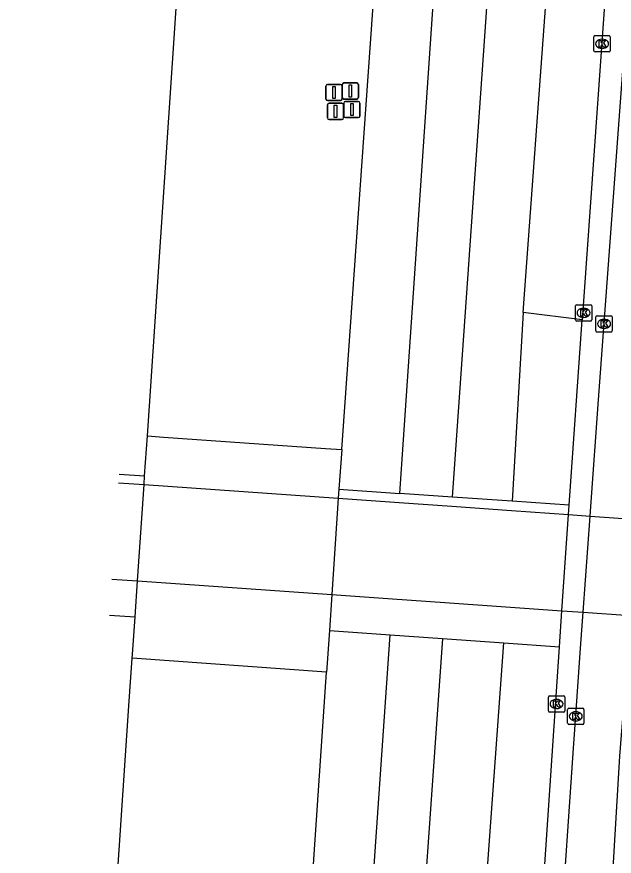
# Model space of a CAD drawing. Extents: x 161848 to 162726, y 385382 to 386521.
# Drawn here: x 161867.7 to 161904.4, y 385740.7 to 385792.4 of the extents above; entities that cross this region are included whole.
import ezdxf

# ---------------------------------------------------------------- set-up
doc = ezdxf.new("R2010")
doc.units = 0
for name, color, linetype in [('IMGEO_Fietspad_gesloten', 7, 'Continuous'), ('IMGEO_Kolk', 7, 'Continuous'), ('IMGEO_Rijbaan_lokaal_open', 7, 'Continuous'), ('IMGEO_Rijbaan_regionaal_gesloten', 7, 'Continuous'), ('IMGEO_Verkeersbordpaal', 7, 'Continuous'), ('IMGEO_Verkeerseiland_open', 7, 'Continuous')]:
    doc.layers.add(name, color=color, linetype=linetype)

msp = doc.modelspace()

# ---------------------------------------------------------------- linework, layer by layer
at = {"layer": 'IMGEO_Fietspad_gesloten'}
for points in [[(161899.07, 385695.975), (161899.425, 385707.384), (161900.388, 385724.931), (161901.909, 385747.09), (161902.109, 385750), (161902.362, 385753.548), (161902.521, 385755.761), (161902.944, 385761.68), (161902.985, 385762.26), (161903.47, 385768.826), (161905.48, 385796.055), (161906.37, 385807.153), (161908.534, 385830.572), (161909.442, 385835.894)], [(161907.152, 385778.61), (161906.391, 385768.539), (161905.902, 385762.059), (161905.858, 385761.473), (161905.41, 385755.554), (161905.244, 385753.345), (161904.991, 385750), (161904.757, 385746.899), (161904.081, 385735.53)], [(161873.933, 385763.733), (161875.504, 385763.623), (161887.457, 385762.781), (161891.197, 385762.515), (161894.431, 385762.285), (161898.114, 385762.023), (161901.625, 385761.774), (161902.944, 385761.68), (161905.858, 385761.473), (161908.051, 385761.317)], [(161873.526, 385757.796), (161875.102, 385757.687), (161887.057, 385756.859), (161890.79, 385756.594), (161894.014, 385756.366), (161897.767, 385756.1), (161901.212, 385755.855), (161902.521, 385755.761), (161905.41, 385755.554), (161907.595, 385755.397)]]:
    msp.add_lwpolyline(points, dxfattribs=at)
at = {"layer": 'IMGEO_Kolk'}
for p, q in [((161903.182, 385790.316), (161903.182, 385791.168)), ((161903.257, 385791.242), (161904.109, 385791.242)), ((161903.67, 385791.022), (161903.695, 385791.022)), ((161904.183, 385791.168), (161904.183, 385790.316)), ((161904.109, 385790.242), (161903.257, 385790.242)), ((161903.693, 385790.462), (161903.668, 385790.462)), ((161902.046, 385773.756), (161902.046, 385774.608)), ((161902.121, 385774.682), (161902.973, 385774.682)), ((161903.047, 385774.608), (161903.047, 385773.756)), ((161902.534, 385774.462), (161902.559, 385774.462)), ((161903.379, 385774.005), (161904.231, 385774.005)), ((161902.973, 385773.682), (161902.121, 385773.682)), ((161902.557, 385773.902), (161902.532, 385773.902)), ((161903.304, 385773.079), (161903.304, 385773.931)), ((161903.792, 385773.785), (161903.817, 385773.785)), ((161904.305, 385773.931), (161904.305, 385773.079)), ((161904.231, 385773.005), (161903.379, 385773.005)), ((161903.815, 385773.225), (161903.79, 385773.225)), ((161900.383, 385749.693), (161900.383, 385750.545)), ((161900.458, 385750.619), (161901.31, 385750.619)), ((161900.871, 385750.399), (161900.896, 385750.399)), ((161901.384, 385750.545), (161901.384, 385749.693)), ((161900.894, 385749.839), (161900.869, 385749.839)), ((161901.565, 385748.931), (161901.565, 385749.783)), ((161901.64, 385749.857), (161902.492, 385749.857)), ((161902.566, 385749.783), (161902.566, 385748.931)), ((161901.31, 385749.619), (161900.458, 385749.619)), ((161902.053, 385749.637), (161902.078, 385749.637)), ((161902.492, 385748.857), (161901.64, 385748.857)), ((161902.076, 385749.077), (161902.051, 385749.077))]:
    msp.add_line(p, q, dxfattribs=at)
for points in [[(161903.182, 385790.316), (161903.182, 385791.168)], [(161903.257, 385791.242), (161904.109, 385791.242)], [(161904.183, 385791.168), (161904.183, 385790.316)], [(161903.503, 385790.942), (161903.626, 385790.942), (161903.626, 385790.791), (161903.756, 385790.942), (161903.92, 385790.942), (161903.774, 385790.791), (161903.927, 385790.542), (161903.775, 385790.542), (161903.69, 385790.706), (161903.626, 385790.639), (161903.626, 385790.542), (161903.503, 385790.542), (161903.503, 385790.942)], [(161904.109, 385790.242), (161903.257, 385790.242)], [(161902.046, 385773.756), (161902.046, 385774.608)], [(161902.121, 385774.682), (161902.973, 385774.682)], [(161903.047, 385774.608), (161903.047, 385773.756)], [(161902.367, 385774.382), (161902.49, 385774.382), (161902.49, 385774.231), (161902.62, 385774.382), (161902.784, 385774.382), (161902.638, 385774.231), (161902.791, 385773.982), (161902.639, 385773.982), (161902.554, 385774.146), (161902.49, 385774.079), (161902.49, 385773.982), (161902.367, 385773.982), (161902.367, 385774.382)], [(161903.379, 385774.005), (161904.231, 385774.005)], [(161902.973, 385773.682), (161902.121, 385773.682)], [(161903.304, 385773.079), (161903.304, 385773.931)], [(161903.625, 385773.705), (161903.748, 385773.705), (161903.748, 385773.554), (161903.878, 385773.705), (161904.042, 385773.705), (161903.896, 385773.554), (161904.049, 385773.305), (161903.897, 385773.305), (161903.812, 385773.469), (161903.748, 385773.402), (161903.748, 385773.305), (161903.625, 385773.305), (161903.625, 385773.705)], [(161904.305, 385773.931), (161904.305, 385773.079)], [(161904.231, 385773.005), (161903.379, 385773.005)], [(161900.383, 385749.693), (161900.383, 385750.545)], [(161900.458, 385750.619), (161901.31, 385750.619)], [(161900.704, 385750.319), (161900.827, 385750.319), (161900.827, 385750.168), (161900.957, 385750.319), (161901.121, 385750.319), (161900.975, 385750.168), (161901.128, 385749.919), (161900.976, 385749.919), (161900.891, 385750.083), (161900.827, 385750.016), (161900.827, 385749.919), (161900.704, 385749.919), (161900.704, 385750.319)], [(161901.384, 385750.545), (161901.384, 385749.693)], [(161901.565, 385748.931), (161901.565, 385749.783)], [(161901.64, 385749.857), (161902.492, 385749.857)], [(161902.566, 385749.783), (161902.566, 385748.931)], [(161901.31, 385749.619), (161900.458, 385749.619)], [(161901.886, 385749.557), (161902.009, 385749.557), (161902.009, 385749.406), (161902.139, 385749.557), (161902.303, 385749.557), (161902.157, 385749.406), (161902.31, 385749.157), (161902.158, 385749.157), (161902.073, 385749.321), (161902.009, 385749.254), (161902.009, 385749.157), (161901.886, 385749.157), (161901.886, 385749.557)], [(161902.492, 385748.857), (161901.64, 385748.857)]]:
    msp.add_lwpolyline(points, dxfattribs=at)
for centre, start, end in [((161903.259, 385791.166), 91.552, 178.448), ((161903.259, 385791.166), 91.552, 178.448), ((161904.107, 385791.166), 1.552, 88.448), ((161904.107, 385791.166), 1.552, 88.448), ((161903.259, 385790.318), 181.552, 268.448), ((161903.259, 385790.318), 181.552, 268.448), ((161904.107, 385790.318), 271.552, 358.448), ((161904.107, 385790.318), 271.552, 358.448), ((161902.123, 385774.606), 91.552, 178.448), ((161902.123, 385774.606), 91.552, 178.448), ((161902.971, 385774.606), 1.552, 88.448), ((161902.971, 385774.606), 1.552, 88.448), ((161903.381, 385773.929), 91.552, 178.448), ((161903.381, 385773.929), 91.552, 178.448), ((161904.229, 385773.929), 1.552, 88.448), ((161904.229, 385773.929), 1.552, 88.448), ((161902.123, 385773.758), 181.552, 268.448), ((161902.123, 385773.758), 181.552, 268.448), ((161902.971, 385773.758), 271.552, 358.448), ((161902.971, 385773.758), 271.552, 358.448), ((161903.381, 385773.081), 181.552, 268.448), ((161903.381, 385773.081), 181.552, 268.448), ((161904.229, 385773.081), 271.552, 358.448), ((161904.229, 385773.081), 271.552, 358.448), ((161900.46, 385750.543), 91.552, 178.448), ((161900.46, 385750.543), 91.552, 178.448), ((161901.308, 385750.543), 1.552, 88.448), ((161901.308, 385750.543), 1.552, 88.448), ((161900.46, 385749.695), 181.552, 268.448), ((161900.46, 385749.695), 181.552, 268.448), ((161901.308, 385749.695), 271.552, 358.448), ((161901.308, 385749.695), 271.552, 358.448), ((161901.642, 385749.781), 91.552, 178.448), ((161901.642, 385749.781), 91.552, 178.448), ((161902.49, 385749.781), 1.552, 88.448), ((161902.49, 385749.781), 1.552, 88.448), ((161901.642, 385748.933), 181.552, 268.448), ((161901.642, 385748.933), 181.552, 268.448), ((161902.49, 385748.933), 271.552, 358.448), ((161902.49, 385748.933), 271.552, 358.448)]:
    msp.add_arc(centre, 0.0765, start, end, dxfattribs=at)
for centre, major_axis, ratio, start_param, end_param in [((161903.669, 385790.742), (-0.387, 0.002), 0.722429, 4.712389, 7.853982), ((161903.694, 385790.742), (-0.39, 0.002), 0.717154, 1.570796, 4.712389), ((161902.533, 385774.182), (-0.387, 0.002), 0.722429, 4.712389, 7.853982), ((161902.558, 385774.182), (-0.39, 0.002), 0.717154, 1.570796, 4.712389), ((161903.791, 385773.505), (-0.387, 0.002), 0.722429, 4.712389, 7.853982), ((161903.816, 385773.505), (-0.39, 0.002), 0.717154, 1.570796, 4.712389), ((161900.87, 385750.119), (-0.387, 0.002), 0.722429, 4.712389, 7.853982), ((161900.895, 385750.119), (-0.39, 0.002), 0.717154, 1.570796, 4.712389), ((161902.052, 385749.357), (-0.387, 0.002), 0.722429, 4.712389, 7.853982), ((161902.077, 385749.357), (-0.39, 0.002), 0.717154, 1.570796, 4.712389)]:
    msp.add_ellipse(centre, major_axis=major_axis, ratio=ratio, start_param=start_param, end_param=end_param, dxfattribs=at)
at = {"layer": 'IMGEO_Rijbaan_lokaal_open'}
msp.add_lwpolyline([(161906.731, 385836.162), (161906.5, 385831.681), (161904.498, 385802.687), (161902.465, 385773.747)], dxfattribs=at)
at = {"layer": 'IMGEO_Rijbaan_regionaal_gesloten'}
for points in [[(161875.71, 385766.607), (161881.653, 385855.03), (161889.369, 385969.842), (161891.348, 385999.175)], [(161887.667, 385765.77), (161889.229, 385787.874), (161890.255, 385802.397), (161892.576, 385836.929), (161893.738, 385854.209), (161900.311, 385951.981), (161902.378, 385982.726), (161903.388, 385997.75)], [(161891.235, 385763.071), (161897.442, 385853.958), (161907.136, 385997.383)], [(161894.471, 385762.848), (161896.507, 385791.78), (161900.748, 385853.733), (161908.023, 385958.495), (161910.537, 385997.05)], [(161898.829, 385774.203), (161902.398, 385822.88), (161903.301, 385836.47)], [(161898.829, 385774.203), (161898.148, 385762.594)], [(161902.465, 385773.747), (161898.829, 385774.203)], [(161901.665, 385762.351), (161902.465, 385773.747)], [(161875.54, 385764.148), (161875.71, 385766.607)], [(161887.667, 385765.77), (161887.496, 385763.329)], [(161873.969, 385764.259), (161875.54, 385764.148)], [(161874.953, 385755.481), (161875.102, 385757.687), (161875.504, 385763.623), (161875.54, 385764.148)], [(161887.496, 385763.329), (161887.457, 385762.781), (161887.057, 385756.859), (161886.907, 385754.638)], [(161887.496, 385763.329), (161891.235, 385763.071)], [(161894.471, 385762.848), (161891.235, 385763.071)], [(161898.148, 385762.594), (161894.471, 385762.848)], [(161901.665, 385762.351), (161898.148, 385762.594)], [(161901.058, 385753.64), (161901.212, 385755.855), (161901.625, 385761.774), (161901.665, 385762.351)], [(161873.375, 385755.589), (161874.953, 385755.481)], [(161874.777, 385752.943), (161874.793, 385753.164), (161874.953, 385755.481)], [(161883.172, 385646.619), (161890.637, 385754.375)], [(161886.907, 385754.638), (161886.734, 385752.082)], [(161886.907, 385754.638), (161890.637, 385754.375)], [(161890.637, 385754.375), (161893.858, 385754.148)], [(161893.858, 385754.148), (161891.109, 385715.089), (161886.367, 385646.496)], [(161890.2, 385646.349), (161892.195, 385678.884), (161897.637, 385753.881)], [(161893.858, 385754.148), (161897.637, 385753.881)], [(161897.637, 385753.881), (161901.058, 385753.64)], [(161897.194, 385696.099), (161901.058, 385753.64)], [(161867.677, 385647.213), (161874.574, 385750), (161874.777, 385752.943)], [(161879.601, 385646.755), (161879.855, 385650.506), (161886.734, 385752.082)]]:
    msp.add_lwpolyline(points, dxfattribs=at)
at = {"layer": 'IMGEO_Verkeersbordpaal'}
for p, q in [((161886.696, 385787.341), (161886.696, 385788.141)), ((161886.696, 385788.141), (161886.696, 385787.341)), ((161886.796, 385788.241), (161887.586, 385788.241)), ((161887.586, 385788.241), (161886.796, 385788.241)), ((161887.686, 385788.141), (161887.686, 385787.341)), ((161887.686, 385787.341), (161887.686, 385788.141)), ((161887.702, 385787.436), (161887.702, 385788.236)), ((161887.702, 385788.236), (161887.702, 385787.436)), ((161887.802, 385788.336), (161888.592, 385788.336)), ((161888.592, 385788.336), (161887.802, 385788.336)), ((161888.692, 385788.236), (161888.692, 385787.436)), ((161888.692, 385787.436), (161888.692, 385788.236)), ((161886.791, 385786.183), (161886.791, 385786.983)), ((161886.791, 385786.983), (161886.791, 385786.183)), ((161887.586, 385787.241), (161886.796, 385787.241)), ((161886.796, 385787.241), (161887.586, 385787.241)), ((161886.891, 385787.083), (161887.681, 385787.083)), ((161887.681, 385787.083), (161886.891, 385787.083)), ((161887.781, 385786.983), (161887.781, 385786.183)), ((161887.781, 385786.183), (161887.781, 385786.983)), ((161887.797, 385786.297), (161887.797, 385787.097)), ((161887.797, 385787.097), (161887.797, 385786.297)), ((161888.592, 385787.336), (161887.802, 385787.336)), ((161887.802, 385787.336), (161888.592, 385787.336)), ((161887.897, 385787.197), (161888.687, 385787.197)), ((161888.687, 385787.197), (161887.897, 385787.197)), ((161888.787, 385787.097), (161888.787, 385786.297)), ((161888.787, 385786.297), (161888.787, 385787.097)), ((161887.681, 385786.083), (161886.891, 385786.083)), ((161886.891, 385786.083), (161887.681, 385786.083)), ((161888.687, 385786.197), (161887.897, 385786.197)), ((161887.897, 385786.197), (161888.687, 385786.197))]:
    msp.add_line(p, q, dxfattribs=at)
for points in [[(161887.116, 385788.116), (161887.266, 385788.116), (161887.266, 385787.366), (161887.116, 385787.366), (161887.116, 385788.116)], [(161888.122, 385788.211), (161888.272, 385788.211), (161888.272, 385787.461), (161888.122, 385787.461), (161888.122, 385788.211)], [(161887.211, 385786.958), (161887.361, 385786.958), (161887.361, 385786.208), (161887.211, 385786.208), (161887.211, 385786.958)], [(161888.217, 385787.072), (161888.367, 385787.072), (161888.367, 385786.322), (161888.217, 385786.322), (161888.217, 385787.072)]]:
    msp.add_lwpolyline(points, dxfattribs=at)
for centre, start, end in [((161886.796, 385788.141), 90, 180), ((161886.796, 385788.141), 90, 180), ((161887.586, 385788.141), 0, 90), ((161887.586, 385788.141), 360, 90), ((161887.802, 385788.236), 90, 180), ((161887.802, 385788.236), 90, 180), ((161888.592, 385788.236), 0, 90), ((161888.592, 385788.236), 360, 90), ((161887.802, 385787.436), 180, 270), ((161887.802, 385787.436), 180, 270), ((161888.592, 385787.436), 270, 0), ((161888.592, 385787.436), 270, 0), ((161886.796, 385787.341), 180, 270), ((161886.796, 385787.341), 180, 270), ((161886.891, 385786.983), 90, 180), ((161886.891, 385786.983), 90, 180), ((161887.586, 385787.341), 270, 0), ((161887.586, 385787.341), 270, 0), ((161887.681, 385786.983), 0, 90), ((161887.681, 385786.983), 360, 90), ((161887.897, 385787.097), 90, 180), ((161887.897, 385787.097), 90, 180), ((161888.687, 385787.097), 0, 90), ((161888.687, 385787.097), 360, 90), ((161886.891, 385786.183), 180, 270), ((161886.891, 385786.183), 180, 270), ((161887.681, 385786.183), 270, 0), ((161887.681, 385786.183), 270, 0), ((161887.897, 385786.297), 180, 270), ((161887.897, 385786.297), 180, 270), ((161888.687, 385786.297), 270, 0), ((161888.687, 385786.297), 270, 0)]:
    msp.add_arc(centre, 0.1, start, end, dxfattribs=at)
at = {"layer": 'IMGEO_Verkeerseiland_open'}
for points in [[(161875.71, 385766.607), (161876.708, 385766.537), (161886.669, 385765.84), (161887.667, 385765.77)], [(161886.734, 385752.082), (161874.777, 385752.943)]]:
    msp.add_lwpolyline(points, dxfattribs=at)

doc.saveas('drawing.dxf')
